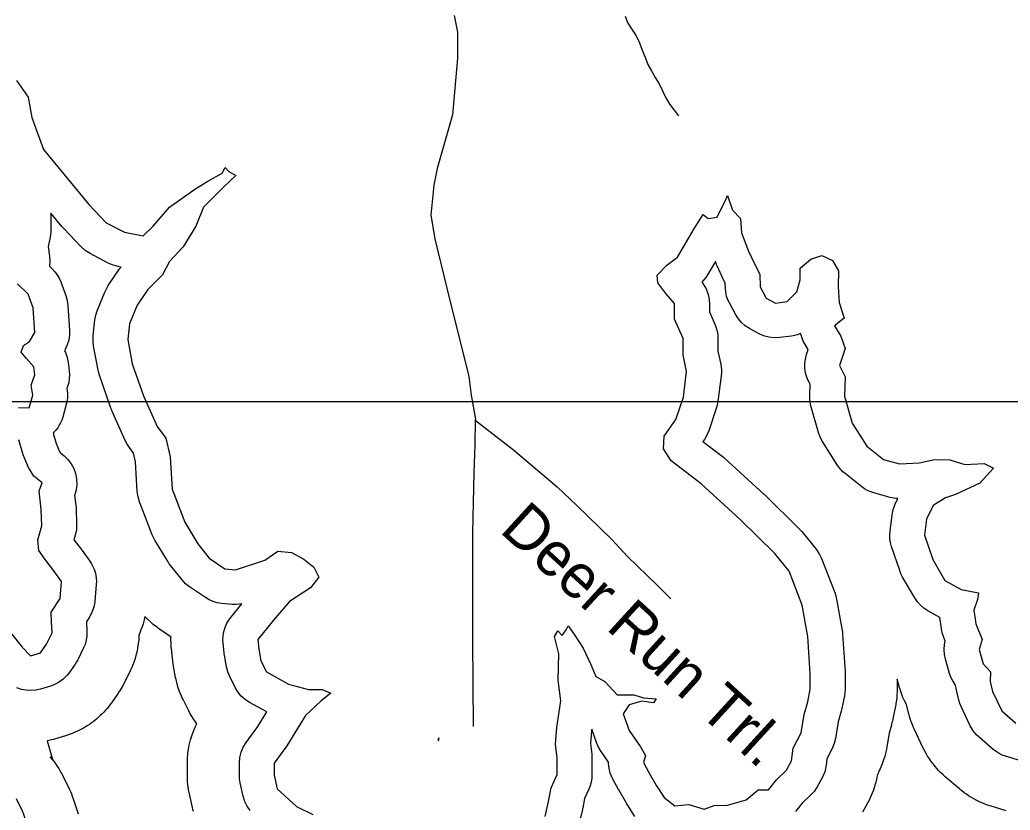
# Model space of a CAD drawing. Extents: x 1950930 to 2061844, y 904556 to 1017002.
# Drawn here: x 1965577 to 1967710, y 993380 to 995083 of the extents above; entities that cross this region are included whole.
import ezdxf

# ---------------------------------------------------------------- set-up
doc = ezdxf.new("R2010")
doc.units = 0
for name, color, linetype in [('Exist Hydrographic Buffer Line', 7, 'Continuous'), ('Exist Hydrographic Lake Shore', 7, 'Continuous'), ('Exist Hydrographic Misc Water Feature', 7, 'Continuous'), ('Exist Road Non-System Type 51', 7, 'Continuous'), ('Exist Road Non-System Type 51 Label', 7, 'Continuous'), ('Map Preparation Inset Cut Line', 7, 'Continuous')]:
    doc.layers.add(name, color=color, linetype=linetype)

msp = doc.modelspace()

# ---------------------------------------------------------------- linework, layer by layer
at = {"layer": 'Exist Hydrographic Buffer Line'}
for points in [[(1966072.8, 993379.2), (1966066.4, 993388.6), (1966061.4, 993398.9), (1966058.1, 993409.8), (1966051.6, 993439.2), (1966050.3, 993447.3), (1966049.8, 993455.5), (1966049.8, 993481.6), (1966050.8, 993493.5), (1966053.6, 993505), (1966058.1, 993516), (1966064.4, 993526), (1966089.8, 993560.6), (1966108.9, 993591.7), (1966071.7, 993612.2), (1966062.2, 993618.4), (1966053.8, 993625.9), (1966046.6, 993634.7), (1966040.8, 993644.4), (1966028.9, 993668.3), (1966024.7, 993678.4), (1966022.1, 993689), (1966017.7, 993714.1), (1966017.3, 993716.6), (1966017, 993719.1), (1966014.8, 993739.8), (1966014.4, 993747.2), (1966014.7, 993754.6), (1966015.8, 993761.9), (1966017.5, 993769.1), (1966020, 993776), (1966023.1, 993782.7), (1966026.9, 993789.1), (1966031.3, 993795), (1966055.3, 993824.5), (1966049.8, 993823.6), (1966042.1, 993823.1), (1966034.4, 993823.5), (1966011.5, 993825.6), (1966002.2, 993827.1), (1965993.2, 993829.7), (1965984.6, 993833.4), (1965976.5, 993838.2), (1965942.7, 993861.1), (1965934, 993868.1), (1965926.3, 993876.2), (1965901.8, 993906.8), (1965898.8, 993910.7), (1965896.1, 993914.9), (1965867.8, 993961.8), (1965864.6, 993967.6), (1965862, 993973.7), (1965834.7, 994044.6), (1965831.5, 994055.5), (1965829.9, 994066.8), (1965825.9, 994130.9), (1965821.9, 994149.5), (1965812.9, 994161.3), (1965808, 994168.5), (1965804, 994176.3), (1965774.6, 994242.8), (1965773.4, 994245.6), (1965772.4, 994248.5), (1965748.4, 994317.1), (1965746.7, 994322.5), (1965745.5, 994328), (1965735.7, 994380.4), (1965734.5, 994391.5), (1965734.9, 994402.6), (1965738.7, 994436.4), (1965740.5, 994446.4), (1965743.7, 994456.1), (1965760.1, 994496.5), (1965763.4, 994503.6), (1965767.5, 994510.4), (1965790.3, 994544.2), (1965794.6, 994549.9), (1965795.1, 994550.4), (1965788.4, 994551.6), (1965777.6, 994554.5), (1965767.3, 994559), (1965728.1, 994579.7), (1965717.9, 994586.2), (1965708.9, 994594.2), (1965671.3, 994633.4), (1965669.5, 994635.4), (1965667.7, 994637.5), (1965643.6, 994666.7), (1965643.6, 994627.5), (1965643.2, 994619.3), (1965641.8, 994611.2), (1965638.2, 994594.6), (1965640.8, 994573.9), (1965641.4, 994563.1), (1965640.5, 994552.4), (1965640.5, 994552.3), (1965646.5, 994546.6), (1965652.3, 994540.4), (1965657.4, 994533.5), (1965661.7, 994526.2), (1965665.1, 994518.3), (1965676, 994488.9), (1965679.1, 994478.3), (1965680.5, 994467.5), (1965683.8, 994414), (1965683.7, 994403.4), (1965682.1, 994392.9), (1965679, 994382.7), (1965674.5, 994373), (1965672.9, 994370.2), (1965675.1, 994366.1), (1965679, 994355.6), (1965681.2, 994344.6), (1965683.4, 994327.2), (1965683.9, 994318.5), (1965683.5, 994309.9), (1965682.1, 994301.4), (1965679.7, 994293.1), (1965678.2, 994288.8), (1965678.8, 994285.4), (1965679.5, 994277.5), (1965679.4, 994269.6), (1965678.5, 994261.8), (1965676.8, 994254), (1965669.2, 994226.8), (1965667.2, 994220.8), (1965664.8, 994215), (1965661.8, 994209.4), (1965658.5, 994204.1), (1965654.6, 994199.1), (1965650.4, 994194.4), (1965648.6, 994192.7), (1965655.3, 994170.3), (1965662.3, 994153), (1965663.8, 994150.5), (1965672.1, 994143.8), (1965680.5, 994135.8), (1965687.6, 994126.5), (1965693.2, 994116.3), (1965697.1, 994105.3), (1965699.3, 994093.8), (1965699.7, 994082.1), (1965698.2, 994070.5), (1965695, 994059.3), (1965694.9, 994059), (1965697.6, 994036.9), (1965697.9, 994033.6), (1965698.1, 994030.2), (1965699.2, 993995.3), (1965698.6, 993983.7), (1965696.3, 993972.4), (1965693.5, 993962.7), (1965709.7, 993941.8), (1965710.6, 993940.6), (1965711.4, 993939.5), (1965727.7, 993916.6), (1965731.3, 993911), (1965734.4, 993905.2), (1965737, 993899.1), (1965739, 993892.8), (1965740.5, 993886.3), (1965741.4, 993879.7), (1965741.7, 993873.1), (1965741.4, 993866.5), (1965738.1, 993829.4), (1965736.8, 993820.4), (1965734.3, 993811.6), (1965730.8, 993803.1), (1965726.4, 993795.2), (1965720.5, 993786.1), (1965721.4, 993765.2), (1965721.3, 993755.7), (1965719.9, 993746.3), (1965717.3, 993737.1), (1965713.6, 993728.3), (1965701.6, 993704.3), (1965698.9, 993699.4), (1965695.8, 993694.6), (1965682.8, 993676.1), (1965679, 993671.1), (1965674.8, 993666.5), (1965670.2, 993662.3), (1965665.3, 993658.4), (1965660.1, 993655), (1965654.6, 993652), (1965648.9, 993649.5), (1965643, 993647.5), (1965621.2, 993640.9), (1965611.1, 993638.6), (1965600.8, 993637.8), (1965590.4, 993638.3), (1965580.2, 993640.3), (1965570.4, 993643.7)], [(1967735.1, 993485.3), (1967700.2, 993496.2), (1967693.1, 993498.8), (1967686.2, 993502.2), (1967679.8, 993506.2), (1967673.8, 993510.8), (1967643.3, 993537), (1967637.6, 993542.4), (1967632.5, 993548.4), (1967628, 993554.9), (1967624.3, 993561.8), (1967604.7, 993603.3), (1967601.9, 993610.1), (1967599.7, 993617.2), (1967594.3, 993639), (1967592.4, 993649.6), (1967591.4, 993650.9), (1967586.5, 993658.4), (1967582.6, 993666.3), (1967579.7, 993674.7), (1967570.9, 993705.3), (1967568.7, 993715.7), (1967568.1, 993726.3), (1967568.9, 993737), (1967570.5, 993744.2), (1967566.6, 993754.4), (1967564, 993762.3), (1967562.3, 993770.5), (1967558.7, 993795.3), (1967532.7, 993809.9), (1967524.4, 993815.3), (1967516.9, 993821.7), (1967510.3, 993829.1), (1967504.8, 993837.3), (1967478.6, 993882), (1967475, 993889), (1967472.2, 993896.2), (1967454.8, 993948.5), (1967452.6, 993956.6), (1967451.3, 993964.9), (1967450.9, 993973.2), (1967451.5, 993981.5), (1967455.9, 994016.4), (1967458.3, 994028.3), (1967462.7, 994039.7), (1967468.3, 994051.3), (1967463.7, 994051.4), (1967451.7, 994053.8), (1967416.8, 994063.6), (1967409.8, 994065.9), (1967403.1, 994069), (1967396.7, 994072.6), (1967390.7, 994076.9), (1967354.7, 994105.2), (1967349.9, 994109.4), (1967345.4, 994114), (1967341.4, 994118.9), (1967337.7, 994124.2), (1967306.1, 994174.3), (1967301.1, 994183.8), (1967297.4, 994193.9), (1967281.1, 994251.7), (1967278.8, 994263.2), (1967278.3, 994275), (1967279.2, 994297.9), (1967275.2, 994306.2), (1967272.4, 994312.9), (1967270.3, 994319.7), (1967268.8, 994326.8), (1967268, 994333.9), (1967267.9, 994341.1), (1967268.5, 994348.3), (1967269.8, 994355.4), (1967271.7, 994362.3), (1967275.2, 994372.6), (1967267.7, 994385.1), (1967264.5, 994391), (1967261.8, 994397.2), (1967259.7, 994403.6), (1967258.9, 994407), (1967257.1, 994406.2), (1967251.3, 994404.2), (1967245.3, 994402.6), (1967239.3, 994401.6), (1967214.2, 994398.3), (1967202.3, 994397.7), (1967190.5, 994399), (1967178.9, 994402.2), (1967168.1, 994407.1), (1967148.5, 994418), (1967139.6, 994423.8), (1967131.7, 994430.8), (1967124.8, 994438.8), (1967119.1, 994447.7), (1967106, 994471.7), (1967102.3, 994479.5), (1967099.5, 994487.6), (1967097.7, 994496), (1967096.9, 994504.6), (1967096.5, 994515.7), (1967093.9, 994520.9), (1967093.4, 994521.9), (1967092.9, 994522.9), (1967078.7, 994553.4), (1967077.8, 994555.6), (1967076.9, 994557.8), (1967075.1, 994562.4), (1967058.4, 994533.9), (1967054.4, 994527.8), (1967049.8, 994522.1), (1967045.9, 994518.1), (1967048.4, 994514.9), (1967052, 994509.4), (1967055, 994503.5), (1967057.6, 994497.5), (1967059.6, 994491.2), (1967061, 994484.7), (1967061.9, 994478.2), (1967062.2, 994471.6), (1967062.2, 994453.8), (1967074.2, 994427), (1967077, 994419.6), (1967079, 994412), (1967080.3, 994404.2), (1967080.7, 994396.4), (1967080.7, 994369.3), (1967086.7, 994341), (1967087.7, 994334.8), (1967088.3, 994328.6), (1967088.2, 994322.3), (1967087.7, 994316), (1967080.6, 994260.4), (1967079.3, 994253), (1967077.2, 994245.7), (1967060.9, 994197.7), (1967056.8, 994188.1), (1967051.4, 994179.1), (1967048.4, 994174.7), (1967089.9, 994143.1), (1967092.5, 994141), (1967095.1, 994138.7), (1967179.5, 994061.3), (1967180.5, 994060.4), (1967181.5, 994059.5), (1967255.5, 993986.4), (1967258.4, 993983.4), (1967261.1, 993980.3), (1967292.1, 993942.2), (1967298.8, 993932.5), (1967303.9, 993922), (1967332.2, 993848.9), (1967334.5, 993842), (1967336.1, 993834.9), (1967348.1, 993767.3), (1967348.7, 993763.3), (1967349.1, 993759.3), (1967354.5, 993678.6), (1967354.7, 993676), (1967354.7, 993673.5), (1967354.7, 993640.8), (1967354.3, 993633.4), (1967353.2, 993626.1), (1967347.8, 993598.9), (1967347.2, 993596.1), (1967346.5, 993593.3), (1967339.9, 993570), (1967334.1, 993534.7), (1967331.3, 993523.4), (1967326.7, 993512.7), (1967315.5, 993490.9), (1967313.9, 993477.1), (1967312.6, 993469.9), (1967310.7, 993462.9), (1967308.2, 993456.1), (1967305, 993449.6), (1967294.1, 993430), (1967287.8, 993420.5), (1967280.2, 993412), (1967262.1, 993394.8), (1967247.9, 993377)], [(1965951, 993377.3), (1965949.8, 993381.4), (1965948.8, 993385.5), (1965942.3, 993414.9), (1965941.6, 993417.9), (1965941.1, 993420.9), (1965939.8, 993429), (1965938.9, 993435.1), (1965938.4, 993441.2), (1965938, 993449.4), (1965937.9, 993452.4), (1965937.8, 993455.5), (1965937.8, 993481.6), (1965937.9, 993486.1), (1965938.2, 993490.5), (1965939.1, 993502.3), (1965940.2, 993511.1), (1965941.9, 993519.8), (1965944.7, 993531.4), (1965947.1, 993539.9), (1965950.2, 993548.2), (1965954.8, 993559.2), (1965958.1, 993566.2), (1965955.1, 993570.1), (1965950.5, 993577.2), (1965944.7, 993586.9), (1965942.6, 993590.6), (1965940.7, 993594.3), (1965928.7, 993618.3), (1965926.9, 993622), (1965925.3, 993625.7), (1965921.1, 993635.8), (1965918.3, 993643.4), (1965916, 993651.3), (1965913.4, 993661.9), (1965912.5, 993665.8), (1965911.7, 993669.8), (1965907.4, 993694.9), (1965907.2, 993695.9), (1965907, 993696.8), (1965906.7, 993699.3), (1965906.4, 993701.1), (1965906.1, 993703), (1965905.8, 993705.5), (1965905.7, 993706.4), (1965905.6, 993707.4), (1965903.4, 993728.1), (1965903.2, 993730.8), (1965903, 993733.6), (1965902.6, 993741), (1965902.4, 993746.5), (1965902.5, 993752), (1965902.6, 993753), (1965879.9, 993768.4), (1965876.5, 993770.8), (1965873.2, 993773.3), (1965864.4, 993780.3), (1965858, 993785.7), (1965852.1, 993791.6), (1965846.4, 993797.7), (1965846.3, 993797.1), (1965844.7, 993790.4), (1965842.3, 993781.6), (1965840.2, 993775.1), (1965837.8, 993768.8), (1965834.3, 993760.3), (1965833.3, 993758.1), (1965833.3, 993753.7), (1965832.9, 993746.6), (1965832.1, 993739.5), (1965830.7, 993730), (1965829.5, 993723), (1965827.8, 993716.1), (1965825.2, 993706.9), (1965823.1, 993700.1), (1965820.5, 993693.5), (1965816.8, 993684.7), (1965815.4, 993681.5), (1965813.8, 993678.3), (1965801.8, 993654.3), (1965800.9, 993652.4), (1965799.9, 993650.5), (1965797.1, 993645.6), (1965795, 993641.9), (1965792.8, 993638.3), (1965789.7, 993633.6), (1965788.6, 993631.8), (1965787.4, 993630.1), (1965774.3, 993611.5), (1965772.9, 993609.6), (1965771.5, 993607.8), (1965767.7, 993602.8), (1965764.8, 993599.2), (1965761.7, 993595.7), (1965757.5, 993591.1), (1965754.3, 993587.7), (1965751, 993584.5), (1965746.4, 993580.2), (1965743, 993577.1), (1965739.4, 993574.2), (1965734.5, 993570.4), (1965730.7, 993567.6), (1965726.9, 993564.9), (1965721.7, 993561.5), (1965717.8, 993559), (1965713.7, 993556.7), (1965708.3, 993553.7), (1965704.1, 993551.6), (1965699.9, 993549.6), (1965694.2, 993547.1), (1965689.9, 993545.3), (1965685.5, 993543.7), (1965679.7, 993541.6), (1965677.5, 993540.9), (1965675.2, 993540.2), (1965653.4, 993533.7), (1965649.7, 993532.6), (1965645.9, 993531.7), (1965635.8, 993529.4), (1965635.4, 993529.3), (1965646.9, 993489.5), (1965642.4, 993494.6), (1965644.7, 993491.9), (1965646.9, 993489.1), (1965652.7, 993481.5), (1965656.9, 993475.7), (1965660.7, 993469.6), (1965665.5, 993461.4), (1965667.3, 993458.3), (1965668.9, 993455.1), (1965682, 993428.9), (1965683, 993426.9), (1965684, 993424.8), (1965686.5, 993419.1), (1965688.3, 993414.9), (1965689.9, 993410.5), (1965692, 993404.7), (1965692.7, 993402.5), (1965693.4, 993400.3), (1965702.2, 993372)], [(1967701.6, 993378.4), (1967666.8, 993389.3), (1967664.1, 993390.2), (1967661.4, 993391.1), (1967654.3, 993393.8), (1967649, 993395.9), (1967643.8, 993398.2), (1967637, 993401.6), (1967631.9, 993404.2), (1967627.1, 993407.1), (1967620.6, 993411.1), (1967615.8, 993414.2), (1967611.3, 993417.6), (1967605.2, 993422.2), (1967603, 993424), (1967600.8, 993425.8), (1967570.3, 993452), (1967568.1, 993453.9), (1967566, 993455.9), (1967560.3, 993461.4), (1967556.1, 993465.5), (1967552.2, 993469.9), (1967547.1, 993475.9), (1967543.4, 993480.5), (1967540, 993485.2), (1967535.6, 993491.7), (1967532.4, 993496.7), (1967529.4, 993501.8), (1967525.7, 993508.7), (1967524.4, 993511.3), (1967523.1, 993513.9), (1967503.5, 993555.4), (1967502.3, 993557.9), (1967501.2, 993560.4), (1967498.4, 993567.2), (1967496.4, 993572.4), (1967494.7, 993577.6), (1967492.5, 993584.7), (1967491.8, 993587.4), (1967491, 993590), (1967486.6, 993607.8), (1967486, 993609), (1967482, 993617), (1967479.3, 993623.1), (1967476.9, 993629.3), (1967474, 993637.7), (1967472.9, 993640.8), (1967472, 993644), (1967466.7, 993662.4), (1967466.7, 993640.8), (1967466.7, 993638.1), (1967466.6, 993635.3), (1967466.2, 993627.9), (1967465.8, 993622.4), (1967465.1, 993616.9), (1967464, 993609.6), (1967463.6, 993606.9), (1967463.1, 993604.2), (1967457.6, 993576.9), (1967457.4, 993575.9), (1967457.2, 993574.8), (1967456.6, 993572.1), (1967456.1, 993570), (1967455.6, 993568), (1967454.9, 993565.2), (1967454.6, 993564.2), (1967454.3, 993563.2), (1967449.4, 993545.6), (1967444.6, 993516.3), (1967443.8, 993512), (1967442.8, 993507.8), (1967440, 993496.5), (1967437.6, 993488.1), (1967434.5, 993480), (1967430, 993469.2), (1967428.2, 993465.2), (1967426.3, 993461.3), (1967424.1, 993457), (1967423.1, 993451.2), (1967422, 993445.9), (1967420.7, 993440.6), (1967418.8, 993433.6), (1967417.3, 993428.4), (1967415.5, 993423.3), (1967412.9, 993416.5), (1967410.9, 993411.5), (1967408.6, 993406.5), (1967405.4, 993400), (1967404.2, 993397.6), (1967402.9, 993395.2), (1967392, 993375.6)], [(1966902, 993366.5), (1966885.7, 993391.6), (1966884.6, 993393.4), (1966883.5, 993395.1), (1966867.2, 993423.5), (1966866.8, 993424.1), (1966866.4, 993424.8), (1966854.4, 993446.6), (1966851.2, 993453.2), (1966848.7, 993460), (1966846.8, 993467.1), (1966845.6, 993474.3), (1966845.2, 993481.6), (1966845.2, 993483.6), (1966827.8, 993508.9), (1966823, 993517.1), (1966819.2, 993525.8), (1966808.7, 993554.7), (1966808, 993550.1), (1966806.4, 993523.9), (1966808.9, 993500.8), (1966809.3, 993496.7), (1966809.4, 993492.5), (1966809.4, 993456.6), (1966809, 993448.5), (1966807.7, 993440.5), (1966805.5, 993432.7), (1966802.5, 993425.1), (1966793.4, 993405.3), (1966789.6, 993385.1), (1966789.3, 993383.4), (1966788.9, 993381.7), (1966781.3, 993349)], [(1965568.7, 993405), (1965581.8, 993378.9), (1965584.3, 993373.2), (1965586.4, 993367.4), (1965595.1, 993339), (1965596.5, 993334), (1965597.5, 993328.8), (1965601.8, 993301.6), (1965602.7, 993291.7), (1965602.4, 993281.8), (1965600.7, 993272), (1965597.7, 993262.6), (1965591.3, 993246.2), (1965583.5, 993219), (1965579.7, 993208.5), (1965574.3, 993198.6)]]:
    msp.add_lwpolyline(points, dxfattribs=at)
msp.add_lwpolyline([(1966479.5, 993530.3), (1966479.6, 993535.6), (1966477.4, 993530.6)], close=True, dxfattribs=at)
at = {"layer": 'Exist Hydrographic Lake Shore'}
for points in [[(1965569.7, 994952.4), (1965594.8, 994916.4), (1965602.4, 994872.8), (1965627.5, 994804.1), (1965725.5, 994685.3), (1965763.1, 994646), (1965802.3, 994625.3), (1965842.6, 994617.7), (1965864.4, 994638.4), (1965899.3, 994679.8), (1965953.8, 994718), (1965982.1, 994735.4), (1966012.6, 994752.9), (1966019.1, 994764.9), (1966026.8, 994756.1), (1966042, 994747.4), (1966015.9, 994722.4), (1965972.3, 994679.8), (1965955.9, 994638.4), (1965928.7, 994593.7), (1965899.3, 994562.1), (1965884, 994533.7), (1965852.4, 994502.1), (1965829.6, 994468.3), (1965813.2, 994428), (1965809.4, 994394.2), (1965819.2, 994341.8), (1965843.2, 994273.2), (1965872.6, 994206.7), (1965891.7, 994181.6), (1965900.4, 994141.2), (1965904.7, 994071.5), (1965932, 994000.6), (1965960.3, 993953.7), (1965984.8, 993923.2), (1966018.6, 993900.3), (1966041.5, 993898.1), (1966104.7, 993918.8), (1966133, 993938.5), (1966162.4, 993935.2), (1966188.6, 993921), (1966210.3, 993903.6), (1966221.2, 993881.8), (1966202.7, 993858.9), (1966158.1, 993829.4), (1966123.2, 993789.1), (1966089.4, 993747.7), (1966091.6, 993726.9), (1966095.9, 993701.9), (1966107.9, 993677.9), (1966155.3, 993651.7), (1966198.9, 993639.7), (1966228.3, 993639.7), (1966246.8, 993632.1), (1966226.1, 993615.7), (1966192.4, 993584.1), (1966152.1, 993518.7), (1966124.8, 993481.6), (1966124.8, 993455.5), (1966131.4, 993426), (1966172.8, 993387.9)], [(1966708.3, 993366.1), (1966715.9, 993398.8), (1966721.3, 993428.2), (1966734.4, 993456.6), (1966734.4, 993492.5), (1966731.1, 993522), (1966733.3, 993558), (1966742, 993615.7), (1966736.6, 993660.4), (1966738.2, 993717.1), (1966728.4, 993754.2), (1966736, 993766.2), (1966744.8, 993756.4), (1966753.5, 993768.4), (1966757.8, 993777.1), (1966772, 993757.5), (1966790.5, 993729.1), (1966806.9, 993694.2), (1966817.7, 993668.1), (1966837.4, 993657.2), (1966863.5, 993628.8), (1966899.5, 993628.8), (1966920.2, 993622.3), (1966947.4, 993620.1), (1966942, 993611.4), (1966916.9, 993614.6), (1966889.7, 993607), (1966876.6, 993587.4), (1966889.7, 993551.4), (1966913.6, 993516.5), (1966924.5, 993498), (1966920.2, 993482.7), (1966932.1, 993460.9), (1966948.5, 993432.6), (1966964.8, 993407.5), (1966987.7, 993389), (1967018.2, 993392.2), (1967050.9, 993382.4), (1967072.7, 993390.1), (1967101, 993391.1), (1967141.3, 993402), (1967167.5, 993423.8), (1967189.3, 993423.8), (1967206.7, 993445.7), (1967228.5, 993466.4), (1967239.4, 993486), (1967242.7, 993513.3), (1967260.1, 993547), (1967266.6, 993586.3), (1967274.3, 993613.6), (1967279.7, 993640.8), (1967279.7, 993673.5), (1967274.3, 993754.2), (1967262.3, 993821.8), (1967233.9, 993894.8), (1967202.9, 993933), (1967128.8, 994006.1), (1967044.4, 994083.5), (1966980.1, 994132.5), (1966963.7, 994158.7), (1966964.8, 994185.9), (1966989.9, 994221.9), (1967006.2, 994269.9), (1967013.3, 994325.5), (1967005.7, 994361.5), (1967005.7, 994396.4), (1966987.2, 994437.8), (1966987.2, 994471.6), (1966968.6, 994493.4), (1966951.2, 994516.3), (1966950.1, 994532.6), (1966970.8, 994554.5), (1966993.7, 994571.9), (1967030.2, 994634), (1967048.7, 994663.5), (1967059.6, 994654.8), (1967079.2, 994658), (1967089, 994678.7), (1967097.8, 994695.1), (1967101, 994704.9), (1967111.9, 994673.3), (1967129.4, 994654.8), (1967131.5, 994624.2), (1967146.8, 994585)], [(1967146.8, 994585), (1967160.9, 994554.5), (1967170.8, 994534.8), (1967171.8, 994507.6), (1967184.9, 994483.6), (1967204.5, 994472.7), (1967229.6, 994476), (1967250.3, 994496.7), (1967257.9, 994522.8), (1967257.9, 994547.9), (1967280.8, 994567.5), (1967304.8, 994575.2), (1967327.6, 994564.3), (1967340.7, 994542.5), (1967339.6, 994508.7), (1967341.8, 994473.8), (1967352.7, 994440), (1967332, 994423.6), (1967345.1, 994401.8), (1967354.9, 994374.6), (1967342.9, 994338.6), (1967354.9, 994313.5), (1967353.2, 994272.1), (1967369.6, 994214.3), (1967401.2, 994164.1), (1967437.1, 994135.8), (1967472, 994126), (1967514.5, 994128.2), (1967547.2, 994135.8), (1967579.9, 994134.7), (1967612.5, 994124.9), (1967654.5, 994127.1), (1967674.1, 994117.3), (1967644.7, 994084.5), (1967592.4, 994060.6), (1967570.6, 994052.9), (1967544.5, 994036.6), (1967530.3, 994007.1), (1967525.9, 993972.3), (1967543.4, 993919.9), (1967569.5, 993875.2), (1967604.4, 993855.6), (1967642, 993848), (1967639.8, 993833.8), (1967632.2, 993810.9), (1967636.5, 993781.5), (1967649.6, 993747.7), (1967643.1, 993725.9), (1967651.8, 993695.3), (1967668.1, 993677.9), (1967667, 993657.2), (1967672.5, 993635.4), (1967692.1, 993593.9), (1967722.6, 993567.8)], [(1965597, 994247), (1965604.6, 994274.3), (1965601.3, 994296.1), (1965608.9, 994317.9), (1965606.8, 994335.3), (1965590.4, 994353.8), (1965579.5, 994366.9), (1965585, 994381.1), (1965598, 994389.8), (1965608.9, 994409.4), (1965605.7, 994462.9), (1965594.8, 994492.3), (1965571.9, 994514.1)], [(1965574.1, 994248.1), (1965597, 994247)], [(1965559.4, 993759.6), (1965582.2, 993731.3), (1965599.7, 993712.8), (1965621.5, 993719.3), (1965634.5, 993737.8), (1965646.5, 993761.8), (1965645.4, 993785.8), (1965644.3, 993806.5), (1965663.4, 993836), (1965666.7, 993873), (1965650.3, 993895.9), (1965631.8, 993919.9), (1965617.7, 993939.5), (1965615.5, 993962.4), (1965624.2, 993993), (1965623.1, 994027.9), (1965618.2, 994068.2), (1965624.7, 994085.6), (1965607.3, 994099.8), (1965595.3, 994118.3), (1965584.4, 994145.6), (1965574.6, 994178.3)], [(1966172.8, 993387.9), (1966208.2, 993370.4)]]:
    msp.add_lwpolyline(points, dxfattribs=at)
at = {"layer": 'Exist Hydrographic Misc Water Feature'}
msp.add_lwpolyline([(1966880.9, 995090.9), (1966886.7, 995075.9), (1966896.1, 995061.9), (1966904.9, 995048.6), (1966911.7, 995033.7), (1966917.6, 995017.9), (1966923.6, 995003), (1966929.9, 994987.2), (1966937.3, 994973.2), (1966945.7, 994959.1), (1966953.9, 994945), (1966961.5, 994930), (1966968.7, 994915.1), (1966977.1, 994900.9), (1966995.5, 994876)], dxfattribs=at)
at = {"layer": 'Exist Road Non-System Type 51'}
for points in [[(1966512.8, 995092.9), (1966519.4, 995056.5), (1966519.4, 995000.3), (1966508.6, 994878.8), (1966475.6, 994763.1), (1966469, 994726.8), (1966462.4, 994662.2), (1966470.6, 994611), (1966497.1, 994501.9), (1966543.8, 994314.3), (1966549.2, 994274), (1966558.1, 994222.8), (1966558, 994220.4)], [(1966558, 994220.4), (1966557, 994167.2), (1966555, 994107.1), (1966552, 993978.4), (1966552.2, 993746.6), (1966553.2, 993560.6)], [(1966558, 994220.4), (1966640.5, 994156.2), (1966734.2, 994076.9), (1966776.5, 994036.8), (1966851.6, 993964.2), (1966886.1, 993926.5), (1966949.8, 993864.8), (1966979.2, 993835.6)]]:
    msp.add_lwpolyline(points, dxfattribs=at)
at = {"layer": 'Map Preparation Inset Cut Line'}
msp.add_line((1964805.7, 994260.9), (1966550.1, 994260.9), dxfattribs=at)
msp.add_lwpolyline([(1966550.1, 994260.9), (1967866.9, 994260.9), (1967866.9, 994040.9)], dxfattribs=at)

# ---------------------------------------------------------------- texts
at = {"layer": 'Exist Road Non-System Type 51 Label'}
msp.add_text('Deer Run Trl.', height=95, rotation=317.6057, dxfattribs=at).set_placement((1966608, 993980.9))

doc.saveas('drawing.dxf')
